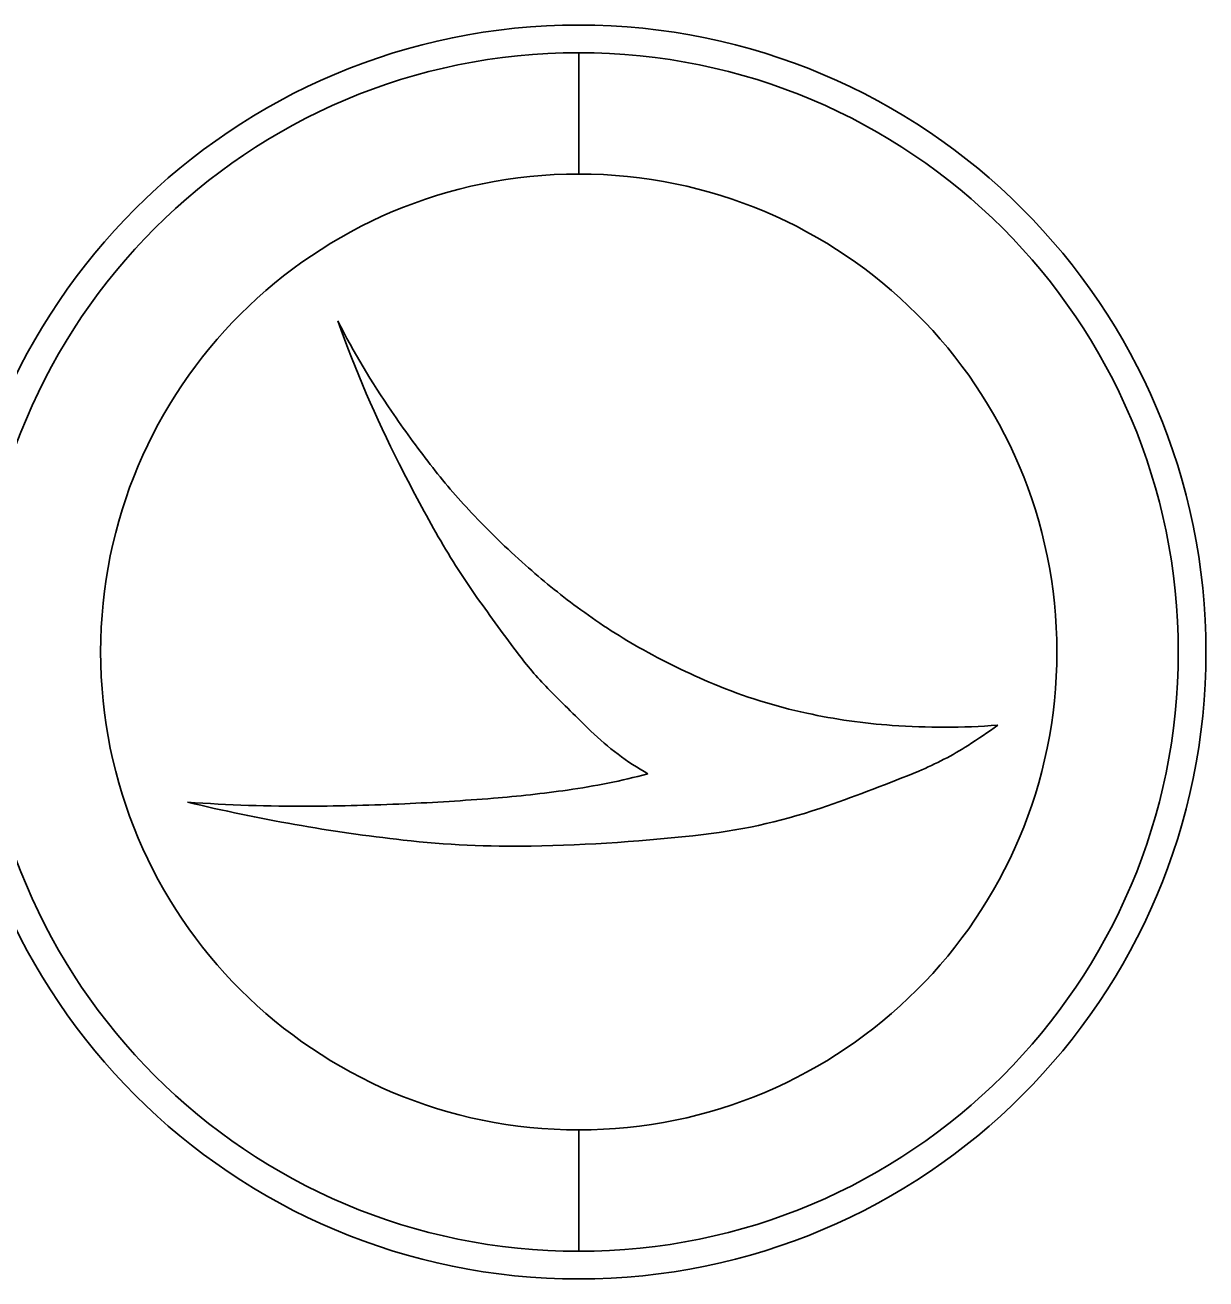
# Model space of a CAD drawing. Extents: x 0 to 34, y 0 to 22.
# Drawn here: x 2.205 to 2.896, y 1.386 to 2.12 of the extents above; entities that cross this region are included whole.
import ezdxf

# ---------------------------------------------------------------- set-up
doc = ezdxf.new("R2010")
doc.units = 0
doc.layers.add('SH_Text', color=7, linetype='Continuous')

msp = doc.modelspace()

# ---------------------------------------------------------------- linework, layer by layer
at = {"layer": 'SH_Text'}
for p, q in [((2.52923, 2.1039), (2.52923, 2.03288)), ((2.52923, 2.1039), (2.52923, 2.03288)), ((2.52923, 1.47349), (2.52923, 1.40248)), ((2.52923, 1.47349), (2.52923, 1.40248))]:
    msp.add_line(p, q, dxfattribs=at)
msp.add_circle((2.52923, 1.75319), 0.36688, dxfattribs=at)
for centre, radius, start, end in [((2.52923, 1.75319), 0.35071, 90, 270), ((2.52923, 1.75319), 0.35071, 270, 90), ((2.52923, 1.75319), 0.2797, 90, 270), ((2.52923, 1.75319), 0.2797, 270, 90), ((3.07619, 2.19263), 0.73046, 199.6558, 206.80474), ((2.80607, 2.15946), 0.46874, 206.96443, 214.47943), ((2.98706, 2.28375), 0.68829, 214.47943, 217.68775), ((3.30819, 2.30984), 0.9904, 206.80474, 209.43941), ((2.74697, 2.09827), 0.3849, 217.68775, 223.22412), ((2.81975, 2.16668), 0.48479, 223.22412, 228.41952), ((2.83123, 2.04065), 0.44271, 209.43941, 215.24624), ((2.79668, 2.14067), 0.45002, 228.41952, 233.39943), ((3.51886, 2.52656), 1.2847, 215.24624, 217.11773), ((2.73735, 2.06079), 0.35051, 233.39943, 240.43771), ((2.76452, 2.1087), 0.40559, 240.43771, 247.35818), ((2.6578, 1.87492), 0.20486, 217.11773, 224.76274), ((2.72831, 2.02187), 0.31151, 247.35818, 257.82252), ((3.80016, 3.00786), 1.81375, 224.76274, 225.82916), ((2.73785, 2.06612), 0.35678, 257.82252, 265.95022), ((2.74263, 2.13364), 0.42447, 265.95022, 274.29065), ((2.55359, 2.01663), 0.37756, 302.60049, 305.78941), ((2.65143, 1.82539), 0.16517, 225.82916, 240.33008), ((2.65831, 1.85289), 0.1832, 292.38983, 302.60049), ((2.46581, 2.07554), 0.40713, 278.03506, 284.77934), ((2.31731, 2.68062), 1.07842, 289.3512, 292.38983), ((2.36029, 3.15394), 1.49109, 272.57955, 274.57697), ((2.42147, 2.38965), 0.72436, 274.57697, 278.03506), ((2.54001, 2.65794), 1.02112, 256.42999, 263.62415), ((2.36612, 2.5568), 0.89389, 265.78511, 270.3528), ((2.36279, 3.09844), 1.43553, 270.3528, 272.57955), ((2.56319, 1.9805), 0.33638, 276.65157, 289.3512), ((2.4833, 2.66564), 1.02617, 271.01006, 276.65157), ((2.49114, 2.2206), 0.58106, 263.62415, 271.01006)]:
    msp.add_arc(centre, radius, start, end, dxfattribs=at)

doc.saveas('drawing.dxf')
